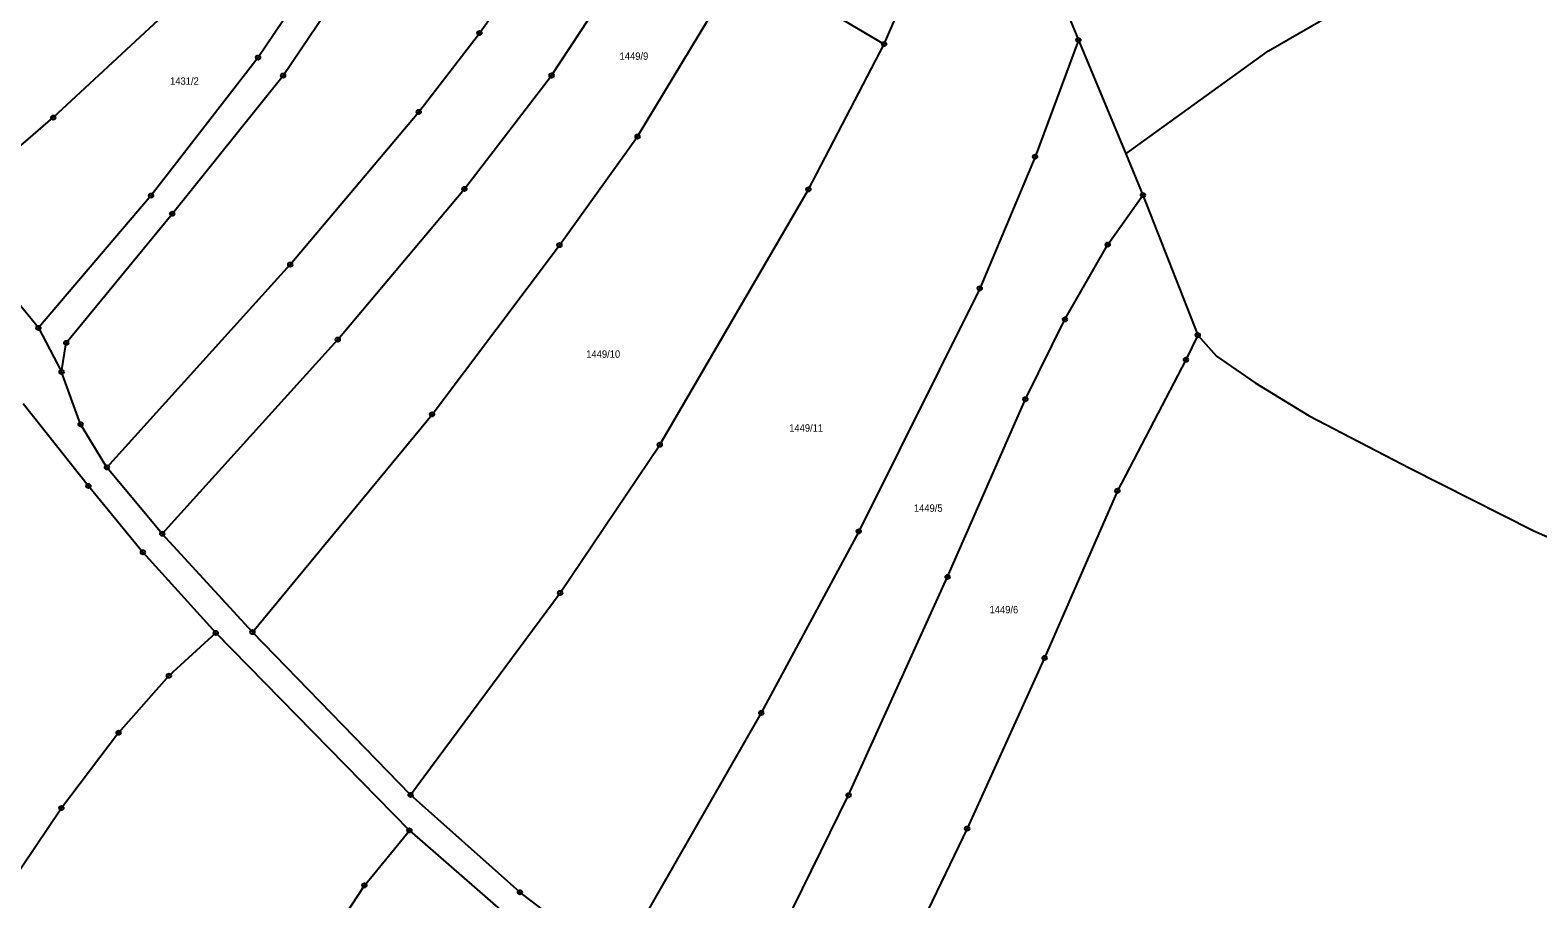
# Model space of a CAD drawing. Extents: x -679733 to -673243, y -1075091 to -1066557.
# Drawn here: x -677371.3 to -677024.3, y -1071108.5 to -1070908.6 of the extents above; entities that cross this region are included whole.
import ezdxf

# ---------------------------------------------------------------- set-up
doc = ezdxf.new("R2010")
doc.units = 0
doc.header["$LTSCALE"] = 0.68
doc.layers.add('1', color=7, linetype='Continuous', lineweight=25)
doc.layers.add('8', color=7, linetype='Continuous', lineweight=25)
doc.layers.add('2', color=7, linetype='Continuous')

msp = doc.modelspace()

# ---------------------------------------------------------------- linework, layer by layer
at = {"layer": '1'}
msp.add_line((-677369.35, -1070977.11), (-677364.04, -1070987.23), dxfattribs=at)
for points in [[(-677364.04, -1070987.23), (-677362.94, -1070980.54), (-677338.56, -1070950.82), (-677313.04, -1070919.03), (-677289.25, -1070883.76), (-677247.04, -1070813.86), (-677224.46, -1070776.16)], [(-677353.59, -1071009.21), (-677311.42, -1070962.52), (-677281.85, -1070927.39), (-677267.88, -1070909.25), (-677253.05, -1070888.24), (-677185.28, -1070778.87)], [(-677340.87, -1071024.47), (-677300.46, -1070979.79), (-677271.33, -1070945.13), (-677251.29, -1070919.02), (-677223.02, -1070875.98), (-677171.84, -1070788.87)], [(-677159.45, -1070797.23), (-677190.71, -1070862.68), (-677207.11, -1070892.64), (-677174.77, -1070911.8)], [(-677388.94, -1070948.54), (-677365.95, -1070928.7), (-677341.75, -1070906.21), (-677304.14, -1070867.74), (-677252.98, -1070810.18)], [(-677252.98, -1070810.18), (-677295.44, -1070880.3), (-677318.81, -1070914.88), (-677343.42, -1070946.65), (-677369.35, -1070977.11)], [(-677174.77, -1070911.8), (-677164.38, -1070887.87), (-677151.99, -1070853.28)], [(-677119.16, -1070937.01), (-677086.34, -1070913.35), (-677046.51, -1070890.3)], [(-677320.1, -1071047.08), (-677278.77, -1070997), (-677249.46, -1070958.04), (-677231.5, -1070933.09), (-677207.11, -1070892.64)], [(-677133.49, -1070902.55), (-677130.07, -1070910.86), (-677119.16, -1070937.01)], [(-677369.35, -1070977.11), (-677376.99, -1070967.72), (-677388.94, -1070948.54), (-677398.1, -1070933.96), (-677414.37, -1070908.39)], [(-677283.72, -1071084.56), (-677249.3, -1071038.08), (-677226.37, -1071003.99), (-677192.18, -1070945.22), (-677174.77, -1070911.8)], [(-677130.07, -1070910.86), (-677140.02, -1070937.71), (-677152.76, -1070968.02), (-677180.6, -1071023.92), (-677203.02, -1071065.68), (-677234.92, -1071121.35)], [(-677119.16, -1070937.01), (-677115.2, -1070946.55), (-677102.58, -1070978.74)], [(-677208.45, -1071136.44), (-677182.93, -1071084.62), (-677160.14, -1071034.4), (-677142.25, -1070993.5), (-677133.16, -1070975.13), (-677123.31, -1070957.93), (-677115.2, -1070946.55)], [(-677102.58, -1070978.74), (-677105.3, -1070984.44), (-677121.08, -1071014.59), (-677137.84, -1071053.05), (-677155.65, -1071092.32), (-677183.76, -1071150.58)], [(-677102.58, -1070978.74), (-677098.26, -1070983.6), (-677089.42, -1070989.76), (-677076.95, -1070997.36), (-677053.83, -1071009.39), (-677025.26, -1071023.81), (-677013.52, -1071028.94), (-677006.94, -1071032.55), (-677002.12, -1071033.66), (-676996.25, -1071033.8), (-676992.35, -1071034.3), (-676988.25, -1071035.62), (-676976.22, -1071040.15), (-676939.02, -1071052), (-676921.36, -1071056.76), (-676908.59, -1071059.36), (-676900.14, -1071062.66), (-676894.43, -1071044.54)], [(-677353.59, -1071009.21), (-677359.66, -1070999.27), (-677364.04, -1070987.23)], [(-677372.87, -1070994.53), (-677357.85, -1071013.45), (-677345.32, -1071028.72), (-677328.54, -1071047.3), (-677284, -1071092.73), (-677262.39, -1071111.51)], [(-677234.92, -1071121.35), (-677248.43, -1071114.65), (-677258.56, -1071106.96), (-677283.72, -1071084.56), (-677320.1, -1071047.08), (-677340.87, -1071024.47), (-677353.59, -1071009.21)], [(-677328.54, -1071047.3), (-677339.34, -1071057.15), (-677350.9, -1071070.25), (-677364.06, -1071087.58), (-677376.15, -1071105.6), (-677388.93, -1071125.94), (-677398.41, -1071141.94), (-677410.99, -1071163.73), (-677424.84, -1071189.55), (-677436.11, -1071210.76)], [(-677446.23, -1071394.84), (-677398.54, -1071309.27), (-677358.11, -1071238.97), (-677338.1, -1071197.66), (-677305.14, -1071124.01), (-677300, -1071114.07), (-677294.36, -1071105.39), (-677284, -1071092.73)]]:
    msp.add_lwpolyline(points, dxfattribs=at)
at = {"layer": '8'}
for centre, radius in [((-677267.88, -1070909.2499), 0.5), ((-677267.88, -1070909.2499), 0.0303), ((-677174.77, -1070911.7999), 0.5), ((-677174.77, -1070911.7999), 0.0303), ((-677130.07, -1070910.8599), 0.5), ((-677130.07, -1070910.8599), 0.0303), ((-677318.81, -1070914.8799), 0.5), ((-677318.81, -1070914.8799), 0.0303), ((-677313.04, -1070919.0299), 0.5), ((-677313.04, -1070919.0299), 0.0303), ((-677251.29, -1070919.0199), 0.5), ((-677251.29, -1070919.0199), 0.0303), ((-677365.95, -1070928.6999), 0.5), ((-677365.95, -1070928.6999), 0.0303), ((-677281.85, -1070927.3899), 0.5), ((-677281.85, -1070927.3899), 0.0303), ((-677231.5, -1070933.0899), 0.5), ((-677231.5, -1070933.0899), 0.0303), ((-677140.02, -1070937.7099), 0.5), ((-677140.02, -1070937.7099), 0.0303), ((-677343.42, -1070946.6499), 0.5), ((-677343.42, -1070946.6499), 0.0303), ((-677271.33, -1070945.1299), 0.5), ((-677271.33, -1070945.1299), 0.0303), ((-677192.18, -1070945.2199), 0.5), ((-677192.18, -1070945.2199), 0.0303), ((-677115.2, -1070946.5499), 0.5), ((-677115.2, -1070946.5499), 0.0303), ((-677338.56, -1070950.8199), 0.5), ((-677338.56, -1070950.8199), 0.0303), ((-677249.46, -1070958.0399), 0.5), ((-677123.31, -1070957.9299), 0.5), ((-677249.46, -1070958.0399), 0.0303), ((-677123.31, -1070957.9299), 0.0303), ((-677311.42, -1070962.5199), 0.5), ((-677311.42, -1070962.5199), 0.0303), ((-677152.76, -1070968.0199), 0.5), ((-677152.76, -1070968.0199), 0.0303), ((-677133.16, -1070975.1299), 0.5), ((-677133.16, -1070975.1299), 0.0303), ((-677369.35, -1070977.1099), 0.5), ((-677369.35, -1070977.1099), 0.0303), ((-677102.58, -1070978.7399), 0.5), ((-677362.94, -1070980.5399), 0.5), ((-677362.94, -1070980.5399), 0.0303), ((-677300.46, -1070979.7899), 0.5), ((-677300.46, -1070979.7899), 0.0303), ((-677102.58, -1070978.7399), 0.0303), ((-677105.3, -1070984.4399), 0.5), ((-677105.3, -1070984.4399), 0.0303), ((-677364.04, -1070987.2299), 0.5), ((-677364.04, -1070987.2299), 0.0303), ((-677142.25, -1070993.4999), 0.5), ((-677142.25, -1070993.4999), 0.0303), ((-677359.66, -1070999.2699), 0.5), ((-677359.66, -1070999.2699), 0.0303), ((-677278.77, -1070996.9999), 0.5), ((-677278.77, -1070996.9999), 0.0303), ((-677226.37, -1071003.9899), 0.5), ((-677226.37, -1071003.9899), 0.0303), ((-677353.59, -1071009.2099), 0.5), ((-677353.59, -1071009.2099), 0.0303), ((-677357.85, -1071013.4499), 0.5), ((-677357.85, -1071013.4499), 0.0303), ((-677121.08, -1071014.5899), 0.5), ((-677121.08, -1071014.5899), 0.0303), ((-677180.6, -1071023.9199), 0.5), ((-677340.87, -1071024.4699), 0.5), ((-677340.87, -1071024.4699), 0.0303), ((-677180.6, -1071023.9199), 0.0303), ((-677345.32, -1071028.7199), 0.5), ((-677345.32, -1071028.7199), 0.0303), ((-677160.14, -1071034.3999), 0.5), ((-677249.3, -1071038.0799), 0.5), ((-677160.14, -1071034.3999), 0.0303), ((-677249.3, -1071038.0799), 0.0303), ((-677328.54, -1071047.2999), 0.5), ((-677328.54, -1071047.2999), 0.0303), ((-677320.1, -1071047.0799), 0.5), ((-677320.1, -1071047.0799), 0.0303), ((-677137.84, -1071053.0499), 0.5), ((-677137.84, -1071053.0499), 0.0303), ((-677339.34, -1071057.1499), 0.5), ((-677339.34, -1071057.1499), 0.0303), ((-677203.02, -1071065.6799), 0.5), ((-677203.02, -1071065.6799), 0.0303), ((-677350.9, -1071070.2499), 0.5), ((-677350.9, -1071070.2499), 0.0303), ((-677283.72, -1071084.5599), 0.5), ((-677283.72, -1071084.5599), 0.0303), ((-677182.93, -1071084.6199), 0.5), ((-677182.93, -1071084.6199), 0.0303), ((-677364.06, -1071087.5799), 0.5), ((-677364.06, -1071087.5799), 0.0303), ((-677284, -1071092.7299), 0.5), ((-677284, -1071092.7299), 0.0303), ((-677155.65, -1071092.3199), 0.5), ((-677155.65, -1071092.3199), 0.0303), ((-677294.36, -1071105.3899), 0.5), ((-677294.36, -1071105.3899), 0.0303), ((-677258.56, -1071106.9599), 0.5), ((-677258.56, -1071106.9599), 0.0303)]:
    msp.add_circle(centre, radius, dxfattribs=at)

# ---------------------------------------------------------------- texts
at = {"layer": '2', "width": 0.95}
for s, p in [('1449/9', (-677235.63, -1070915.41)), ('1431/2', (-677339.06, -1070921.15)), ('1449/10', (-677243.3, -1070983.97)), ('1449/11', (-677196.6, -1071000.97)), ('1449/5', (-677167.91, -1071019.41)), ('1449/6', (-677150.51, -1071042.769))]:
    msp.add_text(s, height=1.7, dxfattribs=at).set_placement(p)

doc.saveas('drawing.dxf')
